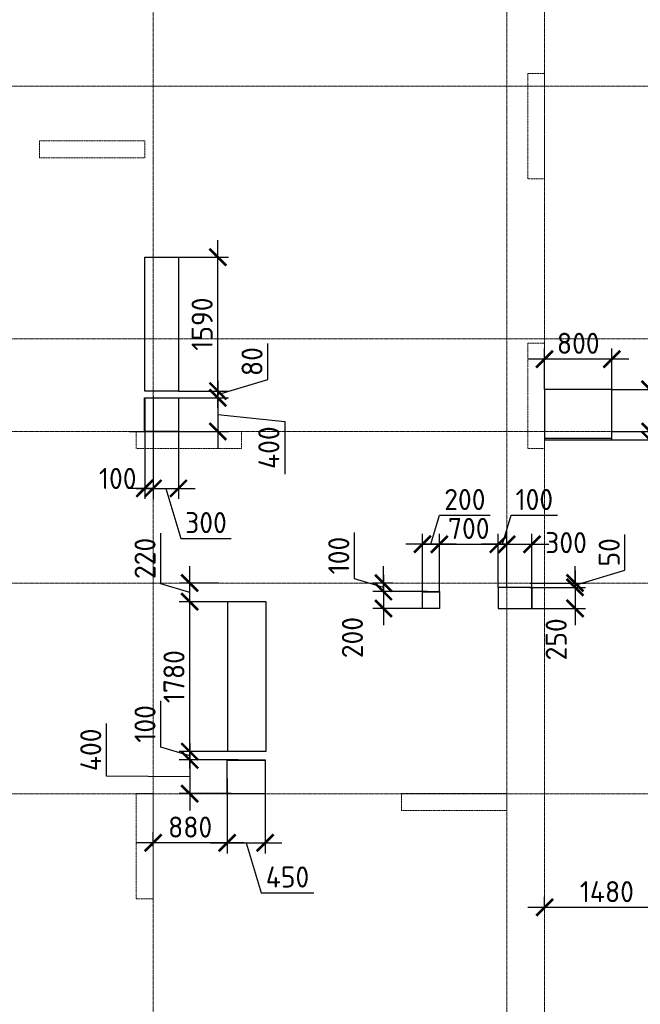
# Model space of a CAD drawing. Header units: millimetres. Extents: x -42044588 to 856694, y -806701 to 941911.
# Tile 802 of 1056: x -193930 to -186558, y -183734 to -172043. Entities that reach past the tile are written whole.
import ezdxf

# ---------------------------------------------------------------- set-up
doc = ezdxf.new("R2010")
doc.units = ezdxf.units.MM
for name, pattern in [('______5', [1100, 800, -100, 100, -100]), ('DASHED', [7, 5, -2, 0]), ('осевая', [50.8, 31.75, -6.35, 6.35, -6.35])]:
    doc.linetypes.add(name, pattern=pattern)
doc.layers.add('Колонна_ бетон', color=7, linetype='Continuous', lineweight=50, true_color=0xb4b496)
for name, color, linetype, lineweight in [('Оси', 40, '______5', 18), ('Перекрытие ж_бетон', 1, 'Continuous', 30), ('РАЗМЕРЫ', 1, 'Continuous', 9)]:
    doc.layers.add(name, color=color, linetype=linetype, lineweight=lineweight)
doc.styles.add('GOST-2.304_Type-B', font='GOST_Common.ttf')
doc.dimstyles.new('СПДС', dxfattribs={"dimscale": 100, "dimtxt": 2.5, "dimasz": 2, "dimexe": 1.25, "dimexo": 0, "dimtad": 1, "dimdec": 0, "dimrnd": 5, "dimtxsty": 'GOST-2.304_Type-B', "dimblk": 'ARCHTICK', "dimcen": 2.5, "dimdle": 2, "dimclrd": 1, "dimclre": 1, "dimclrt": 1, "dimadec": 0, "dimazin": 2, "dimtfac": 0.75, "dimtdec": 0, "dimtmove": 1, "dimatfit": 3, "dimfxl": 0, "dimtolj": 1, "dimarcsym": 0})

# ---------------------------------------------------------------- blocks, each defined once
blk = doc.blocks.new('оси блок 2')
at = {"layer": 'Оси', "color": 16, "linetype": 'осевая', "lineweight": 0, "ltscale": 0.25, "transparency": 33554687}
for p, q in [((-81604.7, -322543), (-81604.7, -347914.1)), ((-77404.7, -323084.4), (-77404.7, -347462.5)), ((-76954.7, -323084.4), (-76954.7, -347468.4)), ((-89822.3, -329401.3), (-37238.5, -329401.3)), ((-89822.3, -332401.3), (-37238.5, -332401.3)), ((-89822.3, -333501.3), (-37238.5, -333501.3)), ((-89822.3, -335301.3), (-37238.5, -335301.3)), ((-89822.3, -337801.3), (-37238.5, -337801.3))]:
    blk.add_line(p, q, dxfattribs=at)
blk = doc.blocks.new('подложка стн 1-го этажа')
at = {"layer": 'Колонна_ бетон', "color": 252, "linetype": 'DASHED', "lineweight": 0, "ltscale": 0.5, "true_color": 0x939598, "transparency": 33554687}
for p, q in [((16794, 23162, -200), (16594, 23162, -200)), ((16594, 23162, -200), (16594, 23162, -200)), ((16594, 23162, -200), (16594, 21912, -200)), ((16794, 23162, -200), (16794, 23162, -200)), ((16794, 21912, -200), (16794, 23162, -200)), ((10794, 22362, -200), (10794, 22362, -200)), ((10794, 22362, -200), (10794, 22162, -200)), ((10794, 22362, -200), (12044, 22362, -200)), ((12044, 22362, -200), (12044, 22362, -200)), ((12044, 22362, -200), (12044, 22162, -200)), ((10794, 22162, -200), (10794, 22162, -200)), ((10794, 22162, -200), (12044, 22162, -200)), ((12044, 22162, -200), (12044, 22162, -200)), ((16594, 21912, -200), (16794, 21912, -200)), ((16594, 21912, -200), (16594, 21912, -200)), ((16794, 21912, -200), (16794, 21912, -200)), ((16794, 19962, -200), (16594, 19962, -200)), ((16594, 19962, -200), (16594, 19962, -200)), ((16594, 18712, -200), (16594, 19962, -200)), ((16794, 19962, -200), (16794, 19962, -200)), ((16794, 18712, -200), (16794, 19962, -200)), ((11944, 18912, -200), (11944, 18912, -200)), ((11944, 18712, -200), (11944, 18912, -200)), ((11944, 18912, -200), (13194, 18912, -200)), ((13194, 18912, -200), (13194, 18912, -200)), ((13194, 18912, -200), (13194, 18712, -200)), ((13194, 18712, -200), (11944, 18712, -200)), ((11944, 18712, -200), (11944, 18712, -200)), ((13194, 18712, -200), (13194, 18712, -200)), ((16594, 18712, -200), (16794, 18712, -200)), ((16594, 18712, -200), (16594, 18712, -200)), ((16794, 18712, -200), (16794, 18712, -200)), ((11944, 14612, -200), (11944, 14612, -200)), ((11944, 13362, -200), (11944, 14612, -200)), ((11944, 14612, -200), (12144, 14612, -200)), ((12144, 14612, -200), (12144, 14612, -200)), ((12144, 13362, -200), (12144, 14612, -200)), ((15094, 14612, -200), (15094, 14612, -200)), ((15094, 14612, -200), (15094, 14412, -200)), ((16344, 14612, -200), (15094, 14612, -200)), ((16344, 14612, -200), (16344, 14612, -200)), ((16344, 14412, -200), (16344, 14612, -200)), ((15094, 14412, -200), (15094, 14412, -200)), ((15094, 14412, -200), (16344, 14412, -200)), ((16344, 14412, -200), (16344, 14412, -200)), ((11944, 13362, -200), (11944, 13362, -200)), ((11944, 13362, -200), (12144, 13362, -200)), ((12144, 13362, -200), (12144, 13362, -200))]:
    blk.add_line(p, q, dxfattribs=at)
blk = doc.blocks.new('_ArchTick')
at = {"color": 0, "linetype": 'ByBlock', "const_width": 0.15}
blk.add_lwpolyline([(-0.5, -0.5), (0.5, 0.5)], dxfattribs=at)
blk = doc.blocks.new('*D1480')
at = {"layer": 'DEFPOINTS', "color": 0, "transparency": 16777216}
for p in [(-192345, -176512), (-192045, -176533), (-192045, -177609)]:
    blk.add_point(p, dxfattribs=at)
at = {"layer": 'РАЗМЕРЫ', "color": 1, "lineweight": -2, "transparency": 16777216}
for p, q in [((-192345, -176512), (-192345, -177734)), ((-192045, -176533), (-192045, -177734)), ((-192545, -177609), (-191845, -177609)), ((-192195, -177609), (-192017, -178203)), ((-192017, -178203), (-191417, -178203))]:
    blk.add_line(p, q, dxfattribs=at)
at = {"layer": 'РАЗМЕРЫ', "color": 1, "lineweight": -2, "transparency": 16777216, "xscale": 200, "yscale": 200, "zscale": 200, "rotation": 180}
blk.add_blockref('_ArchTick', (-192345, -177609), dxfattribs=at)
at = {"layer": 'РАЗМЕРЫ', "color": 1, "lineweight": -2, "transparency": 16777216, "xscale": 200, "yscale": 200, "zscale": 200}
blk.add_blockref('_ArchTick', (-192045, -177609), dxfattribs=at)
at = {"layer": 'РАЗМЕРЫ', "color": 1, "lineweight": 0, "transparency": 16777216, "insert": (-191717, -178015), "char_height": 250, "attachment_point": 5, "style": 'GOST-2.304_Type-B'}
blk.add_mtext('\\A1;300', dxfattribs=at)
blk = doc.blocks.new('*D1481')
at = {"layer": 'DEFPOINTS', "color": 0, "transparency": 16777216}
for p in [(-192387, -176533), (-192624, -176933), (-191576, -176933)]:
    blk.add_point(p, dxfattribs=at)
at = {"layer": 'РАЗМЕРЫ', "color": 1, "lineweight": -2, "transparency": 16777216}
for p, q in [((-191576, -176333), (-191576, -177133)), ((-192387, -176533), (-191451, -176533)), ((-191576, -176733), (-190782, -176813)), ((-190782, -176813), (-190782, -177438)), ((-192624, -176933), (-191451, -176933))]:
    blk.add_line(p, q, dxfattribs=at)
at = {"layer": 'РАЗМЕРЫ', "color": 1, "lineweight": -2, "transparency": 16777216, "xscale": 200, "yscale": 200, "zscale": 200}
for p, rotation in [((-191576, -176533), 90), ((-191576, -176933), 270)]:
    blk.add_blockref('_ArchTick', p, dxfattribs=dict(at, rotation=rotation))
at = {"layer": 'РАЗМЕРЫ', "color": 1, "lineweight": 0, "transparency": 16777216, "insert": (-190970, -177125), "char_height": 250, "attachment_point": 5, "rotation": 90, "style": 'GOST-2.304_Type-B'}
blk.add_mtext('\\A1;400', dxfattribs=at)
blk = doc.blocks.new('*D1482')
at = {"layer": 'DEFPOINTS', "color": 0, "transparency": 16777216}
for p in [(-188246, -178272), (-188945, -178834), (-188246, -178784)]:
    blk.add_point(p, dxfattribs=at)
at = {"layer": 'РАЗМЕРЫ', "color": 1, "lineweight": -2, "transparency": 16777216}
for p, q in [((-188945, -178834), (-188945, -178147)), ((-188246, -178784), (-188246, -178147)), ((-189145, -178272), (-188046, -178272))]:
    blk.add_line(p, q, dxfattribs=at)
at = {"layer": 'РАЗМЕРЫ', "color": 1, "lineweight": -2, "transparency": 16777216, "xscale": 200, "yscale": 200, "zscale": 200, "rotation": 180}
blk.add_blockref('_ArchTick', (-188945, -178272), dxfattribs=at)
at = {"layer": 'РАЗМЕРЫ', "color": 1, "lineweight": -2, "transparency": 16777216, "xscale": 200, "yscale": 200, "zscale": 200}
blk.add_blockref('_ArchTick', (-188246, -178272), dxfattribs=at)
at = {"layer": 'РАЗМЕРЫ', "color": 1, "lineweight": 0, "transparency": 16777216, "insert": (-188596, -178084), "char_height": 250, "attachment_point": 5, "style": 'GOST-2.304_Type-B'}
blk.add_mtext('\\A1;700', dxfattribs=at)
blk = doc.blocks.new('*D1483')
at = {"layer": 'DEFPOINTS', "color": 0, "transparency": 16777216}
for p in [(-189145, -178272), (-189145, -178834), (-188945, -178834)]:
    blk.add_point(p, dxfattribs=at)
at = {"layer": 'РАЗМЕРЫ', "color": 1, "lineweight": -2, "transparency": 16777216}
for p, q in [((-189045, -178272), (-188942, -177928)), ((-188942, -177928), (-188342, -177928)), ((-189145, -178834), (-189145, -178147)), ((-188945, -178834), (-188945, -178147)), ((-188745, -178272), (-189345, -178272))]:
    blk.add_line(p, q, dxfattribs=at)
at = {"layer": 'РАЗМЕРЫ', "color": 1, "lineweight": -2, "transparency": 16777216, "xscale": 200, "yscale": 200, "zscale": 200, "rotation": 180}
blk.add_blockref('_ArchTick', (-189145, -178272), dxfattribs=at)
at = {"layer": 'РАЗМЕРЫ', "color": 1, "lineweight": -2, "transparency": 16777216, "xscale": 200, "yscale": 200, "zscale": 200}
blk.add_blockref('_ArchTick', (-188945, -178272), dxfattribs=at)
at = {"layer": 'РАЗМЕРЫ', "color": 1, "lineweight": 0, "transparency": 16777216, "insert": (-188642, -177741), "char_height": 250, "attachment_point": 5, "style": 'GOST-2.304_Type-B'}
blk.add_mtext('\\A1;200', dxfattribs=at)
blk = doc.blocks.new('*D1484')
at = {"layer": 'DEFPOINTS', "color": 0, "transparency": 16777216}
for p in [(-189088, -178834), (-189609, -179034), (-189145, -179034)]:
    blk.add_point(p, dxfattribs=at)
at = {"layer": 'РАЗМЕРЫ', "color": 1, "lineweight": -2, "transparency": 16777216}
for p, q in [((-189609, -178634), (-189609, -179234)), ((-189088, -178834), (-189734, -178834)), ((-189145, -179034), (-189734, -179034))]:
    blk.add_line(p, q, dxfattribs=at)
at = {"layer": 'РАЗМЕРЫ', "color": 1, "lineweight": -2, "transparency": 16777216, "xscale": 200, "yscale": 200, "zscale": 200}
for p, rotation in [((-189609, -178834), 90), ((-189609, -179034), 270)]:
    blk.add_blockref('_ArchTick', p, dxfattribs=dict(at, rotation=rotation))
at = {"layer": 'РАЗМЕРЫ', "color": 1, "lineweight": 0, "transparency": 16777216, "insert": (-189978, -179380), "char_height": 250, "attachment_point": 5, "rotation": 90, "style": 'GOST-2.304_Type-B'}
blk.add_mtext('\\A1;200', dxfattribs=at)
blk = doc.blocks.new('*D1485')
at = {"layer": 'DEFPOINTS', "color": 0, "transparency": 16777216}
for p in [(-191335, -180833), (-191910, -181233), (-191418, -181233)]:
    blk.add_point(p, dxfattribs=at)
at = {"layer": 'РАЗМЕРЫ', "color": 1, "lineweight": -2, "transparency": 16777216}
for p, q in [((-192899, -181026), (-192899, -180401)), ((-191910, -180633), (-191910, -181433)), ((-191335, -180833), (-192035, -180833)), ((-191910, -181033), (-192899, -181026)), ((-191418, -181233), (-192035, -181233))]:
    blk.add_line(p, q, dxfattribs=at)
at = {"layer": 'РАЗМЕРЫ', "color": 1, "lineweight": -2, "transparency": 16777216, "xscale": 200, "yscale": 200, "zscale": 200}
for p, rotation in [((-191910, -180833), 90), ((-191910, -181233), 270)]:
    blk.add_blockref('_ArchTick', p, dxfattribs=dict(at, rotation=rotation))
at = {"layer": 'РАЗМЕРЫ', "color": 1, "lineweight": 0, "transparency": 16777216, "insert": (-193086, -180713), "char_height": 250, "attachment_point": 5, "rotation": 90, "style": 'GOST-2.304_Type-B'}
blk.add_mtext('\\A1;400', dxfattribs=at)
blk = doc.blocks.new('*D1486')
at = {"layer": 'DEFPOINTS', "color": 0, "transparency": 16777216}
for p in [(-191465, -181053), (-191015, -181107), (-191015, -181817)]:
    blk.add_point(p, dxfattribs=at)
at = {"layer": 'РАЗМЕРЫ', "color": 1, "lineweight": -2, "transparency": 16777216}
for p, q in [((-191465, -181053), (-191465, -181942)), ((-191015, -181107), (-191015, -181942)), ((-191665, -181817), (-190815, -181817)), ((-191240, -181817), (-191062, -182411)), ((-191062, -182411), (-190437, -182411))]:
    blk.add_line(p, q, dxfattribs=at)
at = {"layer": 'РАЗМЕРЫ', "color": 1, "lineweight": -2, "transparency": 16777216, "xscale": 200, "yscale": 200, "zscale": 200, "rotation": 180}
blk.add_blockref('_ArchTick', (-191465, -181817), dxfattribs=at)
at = {"layer": 'РАЗМЕРЫ', "color": 1, "lineweight": -2, "transparency": 16777216, "xscale": 200, "yscale": 200, "zscale": 200}
blk.add_blockref('_ArchTick', (-191015, -181817), dxfattribs=at)
at = {"layer": 'РАЗМЕРЫ', "color": 1, "lineweight": 0, "transparency": 16777216, "insert": (-190749, -182223), "char_height": 250, "attachment_point": 5, "style": 'GOST-2.304_Type-B'}
blk.add_mtext('\\A1;450', dxfattribs=at)
blk = doc.blocks.new('цукцкц')
at = {"layer": 'Перекрытие ж_бетон'}
for points in [[(-256616, -572829), (-256616, -573229), (-257016, -573229), (-257016, -572829)], [(-260916, -573809), (-260916, -574259), (-261316, -574259), (-261316, -573809)]]:
    blk.add_lwpolyline(points, close=True, dxfattribs=at)
at = {"layer": 'Перекрытие ж_бетон', "ltscale": 100}
blk.add_lwpolyline([(-258916, -576330), (-259116, -576330), (-259116, -576130), (-258916, -576130)], close=True, dxfattribs=at)
blk = doc.blocks.new('*D1524')
at = {"layer": 'DEFPOINTS', "color": 0, "transparency": 16777216}
for p in [(-192445, -176533), (-192345, -176512), (-192445, -177609)]:
    blk.add_point(p, dxfattribs=at)
at = {"layer": 'РАЗМЕРЫ', "color": 1, "lineweight": -2, "transparency": 16777216}
for p, q in [((-192445, -176533), (-192445, -177734)), ((-192345, -176512), (-192345, -177734)), ((-192445, -177609), (-192645, -177609)), ((-192345, -177609), (-192445, -177609)), ((-192345, -177609), (-192145, -177609))]:
    blk.add_line(p, q, dxfattribs=at)
at = {"layer": 'РАЗМЕРЫ', "color": 1, "lineweight": -2, "transparency": 16777216, "xscale": 200, "yscale": 200, "zscale": 200}
blk.add_blockref('_ArchTick', (-192445, -177609), dxfattribs=at)
at = {"layer": 'РАЗМЕРЫ', "color": 1, "lineweight": -2, "transparency": 16777216, "xscale": 200, "yscale": 200, "zscale": 200, "rotation": 180}
blk.add_blockref('_ArchTick', (-192345, -177609), dxfattribs=at)
at = {"layer": 'РАЗМЕРЫ', "color": 1, "lineweight": 0, "transparency": 16777216, "insert": (-192765, -177491), "char_height": 250, "attachment_point": 5, "style": 'GOST-2.304_Type-B'}
blk.add_mtext('\\A1;100', dxfattribs=at)
blk = doc.blocks.new('*D1525')
at = {"layer": 'DEFPOINTS', "color": 0, "transparency": 16777216}
for p in [(-189609, -178733), (-189498, -178733), (-189088, -178834)]:
    blk.add_point(p, dxfattribs=at)
at = {"layer": 'РАЗМЕРЫ', "color": 1, "lineweight": -2, "transparency": 16777216}
for p, q in [((-189953, -178681), (-189953, -178131)), ((-189609, -178733), (-189609, -178533)), ((-189609, -178784), (-189953, -178681)), ((-189498, -178733), (-189734, -178733)), ((-189609, -178834), (-189609, -178733)), ((-189609, -178834), (-189609, -178733)), ((-189088, -178834), (-189734, -178834)), ((-189609, -178834), (-189609, -179034))]:
    blk.add_line(p, q, dxfattribs=at)
at = {"layer": 'РАЗМЕРЫ', "color": 1, "lineweight": -2, "transparency": 16777216, "xscale": 200, "yscale": 200, "zscale": 200}
for p, rotation in [((-189609, -178733), 270), ((-189609, -178834), 90)]:
    blk.add_blockref('_ArchTick', p, dxfattribs=dict(at, rotation=rotation))
at = {"layer": 'РАЗМЕРЫ', "color": 1, "lineweight": 0, "transparency": 16777216, "insert": (-190140, -178406), "char_height": 250, "attachment_point": 5, "rotation": 90, "style": 'GOST-2.304_Type-B'}
blk.add_mtext('\\A1;100', dxfattribs=at)
blk = doc.blocks.new('*D1526')
at = {"layer": 'DEFPOINTS', "color": 0, "transparency": 16777216}
for p in [(-191465, -181053), (-192345, -181817), (-192345, -181860)]:
    blk.add_point(p, dxfattribs=at)
at = {"layer": 'РАЗМЕРЫ', "color": 1, "lineweight": -2, "transparency": 16777216}
for p, q in [((-191465, -181053), (-191465, -181942)), ((-192345, -181860), (-192345, -181692)), ((-191265, -181817), (-192545, -181817))]:
    blk.add_line(p, q, dxfattribs=at)
at = {"layer": 'РАЗМЕРЫ', "color": 1, "lineweight": -2, "transparency": 16777216, "xscale": 200, "yscale": 200, "zscale": 200, "rotation": 180}
blk.add_blockref('_ArchTick', (-192345, -181817), dxfattribs=at)
at = {"layer": 'РАЗМЕРЫ', "color": 1, "lineweight": -2, "transparency": 16777216, "xscale": 200, "yscale": 200, "zscale": 200}
blk.add_blockref('_ArchTick', (-191465, -181817), dxfattribs=at)
at = {"layer": 'РАЗМЕРЫ', "color": 1, "lineweight": 0, "transparency": 16777216, "insert": (-191905, -181630), "char_height": 250, "attachment_point": 5, "style": 'GOST-2.304_Type-B'}
blk.add_mtext('\\A1;880', dxfattribs=at)
blk = doc.blocks.new('*D1531')
at = {"layer": 'DEFPOINTS', "color": 0, "transparency": 16777216}
for p in [(-186215, -181627), (-187695, -182584), (-187695, -182594)]:
    blk.add_point(p, dxfattribs=at)
at = {"layer": 'РАЗМЕРЫ', "color": 1, "lineweight": -2, "transparency": 16777216}
for p, q in [((-186215, -181627), (-186215, -182709)), ((-187695, -182594), (-187695, -182459)), ((-186015, -182584), (-187895, -182584))]:
    blk.add_line(p, q, dxfattribs=at)
at = {"layer": 'РАЗМЕРЫ', "color": 1, "lineweight": -2, "transparency": 16777216, "xscale": 200, "yscale": 200, "zscale": 200, "rotation": 180}
blk.add_blockref('_ArchTick', (-187695, -182584), dxfattribs=at)
at = {"layer": 'РАЗМЕРЫ', "color": 1, "lineweight": -2, "transparency": 16777216, "xscale": 200, "yscale": 200, "zscale": 200}
blk.add_blockref('_ArchTick', (-186215, -182584), dxfattribs=at)
at = {"layer": 'РАЗМЕРЫ', "color": 1, "lineweight": 0, "transparency": 16777216, "insert": (-186955, -182397), "char_height": 250, "attachment_point": 5, "style": 'GOST-2.304_Type-B'}
blk.add_mtext('\\A1;1480', dxfattribs=at)
blk = doc.blocks.new('*D1550')
at = {"layer": 'DEFPOINTS', "color": 0, "transparency": 16777216}
for p in [(-192387, -176533), (-192045, -176453), (-191576, -176453)]:
    blk.add_point(p, dxfattribs=at)
at = {"layer": 'РАЗМЕРЫ', "color": 1, "lineweight": -2, "transparency": 16777216}
for p, q in [((-190982, -176315), (-190982, -175890)), ((-191576, -176453), (-191576, -176253)), ((-191576, -176493), (-190982, -176315)), ((-192387, -176533), (-191451, -176533)), ((-192045, -176453), (-191451, -176453)), ((-191576, -176533), (-191576, -176453)), ((-191576, -176533), (-191576, -176453)), ((-191576, -176533), (-191576, -176733))]:
    blk.add_line(p, q, dxfattribs=at)
at = {"layer": 'РАЗМЕРЫ', "color": 1, "lineweight": -2, "transparency": 16777216, "xscale": 200, "yscale": 200, "zscale": 200}
for p, rotation in [((-191576, -176453), 270), ((-191576, -176533), 90)]:
    blk.add_blockref('_ArchTick', p, dxfattribs=dict(at, rotation=rotation))
at = {"layer": 'РАЗМЕРЫ', "color": 1, "lineweight": 0, "transparency": 16777216, "insert": (-191170, -176103), "char_height": 250, "attachment_point": 5, "rotation": 90, "style": 'GOST-2.304_Type-B'}
blk.add_mtext('\\A1;80', dxfattribs=at)
blk = doc.blocks.new('*D1551')
at = {"layer": 'DEFPOINTS', "color": 0, "transparency": 16777216}
for p in [(-192045, -174863), (-191576, -174863), (-192045, -176453)]:
    blk.add_point(p, dxfattribs=at)
at = {"layer": 'РАЗМЕРЫ', "color": 1, "lineweight": -2, "transparency": 16777216}
for p, q in [((-191576, -176653), (-191576, -174663)), ((-192045, -174863), (-191451, -174863)), ((-192045, -176453), (-191451, -176453))]:
    blk.add_line(p, q, dxfattribs=at)
at = {"layer": 'РАЗМЕРЫ', "color": 1, "lineweight": -2, "transparency": 16777216, "xscale": 200, "yscale": 200, "zscale": 200}
for p, rotation in [((-191576, -174863), 90), ((-191576, -176453), 270)]:
    blk.add_blockref('_ArchTick', p, dxfattribs=dict(at, rotation=rotation))
at = {"layer": 'РАЗМЕРЫ', "color": 1, "lineweight": 0, "transparency": 16777216, "insert": (-191763, -175658), "char_height": 250, "attachment_point": 5, "rotation": 90, "style": 'GOST-2.304_Type-B'}
blk.add_mtext('\\A1;1590', dxfattribs=at)
blk = doc.blocks.new('*D1552')
at = {"layer": 'DEFPOINTS', "color": 0, "transparency": 16777216}
for p in [(-191910, -180734), (-191458, -180734), (-191335, -180833)]:
    blk.add_point(p, dxfattribs=at)
at = {"layer": 'РАЗМЕРЫ', "color": 1, "lineweight": -2, "transparency": 16777216}
for p, q in [((-192253, -180680), (-192253, -180130)), ((-191910, -180734), (-191910, -180534)), ((-191910, -180784), (-192253, -180680)), ((-191458, -180734), (-192035, -180734)), ((-191910, -180833), (-191910, -180734)), ((-191910, -180833), (-191910, -180734)), ((-191335, -180833), (-192035, -180833)), ((-191910, -180833), (-191910, -181033))]:
    blk.add_line(p, q, dxfattribs=at)
at = {"layer": 'РАЗМЕРЫ', "color": 1, "lineweight": -2, "transparency": 16777216, "xscale": 200, "yscale": 200, "zscale": 200}
for p, rotation in [((-191910, -180734), 270), ((-191910, -180833), 90)]:
    blk.add_blockref('_ArchTick', p, dxfattribs=dict(at, rotation=rotation))
at = {"layer": 'РАЗМЕРЫ', "color": 1, "lineweight": 0, "transparency": 16777216, "insert": (-192441, -180405), "char_height": 250, "attachment_point": 5, "rotation": 90, "style": 'GOST-2.304_Type-B'}
blk.add_mtext('\\A1;100', dxfattribs=at)
blk = doc.blocks.new('*D1553')
at = {"layer": 'DEFPOINTS', "color": 0, "transparency": 16777216}
for p in [(-191910, -178954), (-191458, -178954), (-191458, -180734)]:
    blk.add_point(p, dxfattribs=at)
at = {"layer": 'РАЗМЕРЫ', "color": 1, "lineweight": -2, "transparency": 16777216}
for p, q in [((-191910, -180934), (-191910, -178754)), ((-191458, -178954), (-192035, -178954)), ((-191458, -180734), (-192035, -180734))]:
    blk.add_line(p, q, dxfattribs=at)
at = {"layer": 'РАЗМЕРЫ', "color": 1, "lineweight": -2, "transparency": 16777216, "xscale": 200, "yscale": 200, "zscale": 200}
for p, rotation in [((-191910, -178954), 90), ((-191910, -180734), 270)]:
    blk.add_blockref('_ArchTick', p, dxfattribs=dict(at, rotation=rotation))
at = {"layer": 'РАЗМЕРЫ', "color": 1, "lineweight": 0, "transparency": 16777216, "insert": (-192097, -179844), "char_height": 250, "attachment_point": 5, "rotation": 90, "style": 'GOST-2.304_Type-B'}
blk.add_mtext('\\A1;1780', dxfattribs=at)
blk = doc.blocks.new('*D1554')
at = {"layer": 'DEFPOINTS', "color": 0, "transparency": 16777216}
for p in [(-191910, -178733), (-191564, -178733), (-191458, -178954)]:
    blk.add_point(p, dxfattribs=at)
at = {"layer": 'РАЗМЕРЫ', "color": 1, "lineweight": -2, "transparency": 16777216}
for p, q in [((-192253, -178740), (-192253, -178140)), ((-191910, -179154), (-191910, -178533)), ((-191910, -178844), (-192253, -178740)), ((-191564, -178733), (-192035, -178733)), ((-191458, -178954), (-192035, -178954))]:
    blk.add_line(p, q, dxfattribs=at)
at = {"layer": 'РАЗМЕРЫ', "color": 1, "lineweight": -2, "transparency": 16777216, "xscale": 200, "yscale": 200, "zscale": 200}
for p, rotation in [((-191910, -178733), 90), ((-191910, -178954), 270)]:
    blk.add_blockref('_ArchTick', p, dxfattribs=dict(at, rotation=rotation))
at = {"layer": 'РАЗМЕРЫ', "color": 1, "lineweight": 0, "transparency": 16777216, "insert": (-192441, -178440), "char_height": 250, "attachment_point": 5, "rotation": 90, "style": 'GOST-2.304_Type-B'}
blk.add_mtext('\\A1;220', dxfattribs=at)
blk = doc.blocks.new('*D1555')
at = {"layer": 'DEFPOINTS', "color": 0, "transparency": 16777216}
for p in [(-187695, -176074), (-187695, -176433, 360), (-186895, -176433)]:
    blk.add_point(p, dxfattribs=at)
at = {"layer": 'РАЗМЕРЫ', "color": 1, "lineweight": -2, "transparency": 16777216}
for p, q in [((-187695, -176433), (-187695, -175949)), ((-186895, -176433), (-186895, -175949)), ((-186695, -176074), (-187895, -176074))]:
    blk.add_line(p, q, dxfattribs=at)
at = {"layer": 'РАЗМЕРЫ', "color": 1, "lineweight": -2, "transparency": 16777216, "xscale": 200, "yscale": 200, "zscale": 200, "rotation": 180}
blk.add_blockref('_ArchTick', (-187695, -176074), dxfattribs=at)
at = {"layer": 'РАЗМЕРЫ', "color": 1, "lineweight": -2, "transparency": 16777216, "xscale": 200, "yscale": 200, "zscale": 200}
blk.add_blockref('_ArchTick', (-186895, -176074), dxfattribs=at)
at = {"layer": 'РАЗМЕРЫ', "color": 1, "lineweight": 0, "transparency": 16777216, "insert": (-187295, -175886), "char_height": 250, "attachment_point": 5, "style": 'GOST-2.304_Type-B'}
blk.add_mtext('\\A1;800', dxfattribs=at)
blk = doc.blocks.new('*D1556')
at = {"layer": 'DEFPOINTS', "color": 0, "transparency": 16777216}
for p in [(-186895, -176433), (-186895, -176933), (-186442, -176933)]:
    blk.add_point(p, dxfattribs=at)
at = {"layer": 'РАЗМЕРЫ', "color": 1, "lineweight": -2, "transparency": 16777216}
for p, q in [((-185848, -176505), (-185848, -175905)), ((-186442, -176233), (-186442, -177133)), ((-186895, -176433), (-186317, -176433)), ((-186442, -176683), (-185848, -176505)), ((-186895, -176933), (-186317, -176933))]:
    blk.add_line(p, q, dxfattribs=at)
at = {"layer": 'РАЗМЕРЫ', "color": 1, "lineweight": -2, "transparency": 16777216, "xscale": 200, "yscale": 200, "zscale": 200}
for p, rotation in [((-186442, -176433), 90), ((-186442, -176933), 270)]:
    blk.add_blockref('_ArchTick', p, dxfattribs=dict(at, rotation=rotation))
at = {"layer": 'РАЗМЕРЫ', "color": 1, "lineweight": 0, "transparency": 16777216, "insert": (-186035, -176205), "char_height": 250, "attachment_point": 5, "rotation": 90, "style": 'GOST-2.304_Type-B'}
blk.add_mtext('\\A1;500', dxfattribs=at)
blk = doc.blocks.new('*D1557')
at = {"layer": 'DEFPOINTS', "color": 0, "transparency": 16777216}
for p in [(-186812, -176933), (-186895, -177033), (-186442, -177033)]:
    blk.add_point(p, dxfattribs=at)
at = {"layer": 'РАЗМЕРЫ', "color": 1, "lineweight": -2, "transparency": 16777216}
for p, q in [((-186442, -176933), (-186442, -176733)), ((-186812, -176933), (-186317, -176933)), ((-186442, -176933), (-186442, -177033)), ((-186442, -176933), (-186442, -177033)), ((-186442, -176983), (-186010, -177249)), ((-186895, -177033), (-186317, -177033)), ((-186442, -177033), (-186442, -177233)), ((-186010, -177249), (-186010, -177799))]:
    blk.add_line(p, q, dxfattribs=at)
at = {"layer": 'РАЗМЕРЫ', "color": 1, "lineweight": -2, "transparency": 16777216, "xscale": 200, "yscale": 200, "zscale": 200}
for p, rotation in [((-186442, -176933), 270), ((-186442, -177033), 90)]:
    blk.add_blockref('_ArchTick', p, dxfattribs=dict(at, rotation=rotation))
at = {"layer": 'РАЗМЕРЫ', "color": 1, "lineweight": 0, "transparency": 16777216, "insert": (-186198, -177524), "char_height": 250, "attachment_point": 5, "rotation": 90, "style": 'GOST-2.304_Type-B'}
blk.add_mtext('\\A1;100', dxfattribs=at)
blk = doc.blocks.new('*D1558')
at = {"layer": 'DEFPOINTS', "color": 0, "transparency": 16777216}
for p in [(-188245, -178272), (-188245, -178784), (-188145, -178784)]:
    blk.add_point(p, dxfattribs=at)
at = {"layer": 'РАЗМЕРЫ', "color": 1, "lineweight": -2, "transparency": 16777216}
for p, q in [((-188195, -178272), (-188092, -177928)), ((-188092, -177928), (-187542, -177928)), ((-188245, -178784), (-188245, -178147)), ((-188145, -178784), (-188145, -178147)), ((-188245, -178272), (-188445, -178272)), ((-188145, -178272), (-188245, -178272)), ((-188145, -178272), (-188245, -178272)), ((-188145, -178272), (-187945, -178272))]:
    blk.add_line(p, q, dxfattribs=at)
at = {"layer": 'РАЗМЕРЫ', "color": 1, "lineweight": -2, "transparency": 16777216, "xscale": 200, "yscale": 200, "zscale": 200}
blk.add_blockref('_ArchTick', (-188245, -178272), dxfattribs=at)
at = {"layer": 'РАЗМЕРЫ', "color": 1, "lineweight": -2, "transparency": 16777216, "xscale": 200, "yscale": 200, "zscale": 200, "rotation": 180}
blk.add_blockref('_ArchTick', (-188145, -178272), dxfattribs=at)
at = {"layer": 'РАЗМЕРЫ', "color": 1, "lineweight": 0, "transparency": 16777216, "insert": (-187817, -177741), "char_height": 250, "attachment_point": 5, "style": 'GOST-2.304_Type-B'}
blk.add_mtext('\\A1;100', dxfattribs=at)
blk = doc.blocks.new('*D1559')
at = {"layer": 'DEFPOINTS', "color": 0, "transparency": 16777216}
for p in [(-187845, -178272), (-188145, -178784), (-187845, -178784)]:
    blk.add_point(p, dxfattribs=at)
at = {"layer": 'РАЗМЕРЫ', "color": 1, "lineweight": -2, "transparency": 16777216}
for p, q in [((-188145, -178784), (-188145, -178147)), ((-187845, -178784), (-187845, -178147)), ((-188345, -178272), (-187645, -178272))]:
    blk.add_line(p, q, dxfattribs=at)
at = {"layer": 'РАЗМЕРЫ', "color": 1, "lineweight": -2, "transparency": 16777216, "xscale": 200, "yscale": 200, "zscale": 200, "rotation": 180}
blk.add_blockref('_ArchTick', (-188145, -178272), dxfattribs=at)
at = {"layer": 'РАЗМЕРЫ', "color": 1, "lineweight": -2, "transparency": 16777216, "xscale": 200, "yscale": 200, "zscale": 200}
blk.add_blockref('_ArchTick', (-187845, -178272), dxfattribs=at)
at = {"layer": 'РАЗМЕРЫ', "color": 1, "lineweight": 0, "transparency": 16777216, "insert": (-187440, -178253), "char_height": 250, "attachment_point": 5, "style": 'GOST-2.304_Type-B'}
blk.add_mtext('\\A1;300', dxfattribs=at)
blk = doc.blocks.new('*D1622')
at = {"layer": 'DEFPOINTS', "color": 0, "transparency": 16777216}
for p in [(-187871, -178733), (-187333, -178733), (-187871, -178784)]:
    blk.add_point(p, dxfattribs=at)
at = {"layer": 'РАЗМЕРЫ', "color": 1, "lineweight": -2, "transparency": 16777216}
for p, q in [((-186740, -178581), (-186740, -178156)), ((-187333, -178733), (-187333, -178533)), ((-187333, -178759), (-186740, -178581)), ((-187871, -178733), (-187208, -178733)), ((-187333, -178784), (-187333, -178733)), ((-187333, -178784), (-187333, -178733)), ((-187871, -178784), (-187208, -178784)), ((-187333, -178784), (-187333, -178984))]:
    blk.add_line(p, q, dxfattribs=at)
at = {"layer": 'РАЗМЕРЫ', "color": 1, "lineweight": -2, "transparency": 16777216, "xscale": 200, "yscale": 200, "zscale": 200}
for p, rotation in [((-187333, -178733), 270), ((-187333, -178784), 90)]:
    blk.add_blockref('_ArchTick', p, dxfattribs=dict(at, rotation=rotation))
at = {"layer": 'РАЗМЕРЫ', "color": 1, "lineweight": 0, "transparency": 16777216, "insert": (-186927, -178368), "char_height": 250, "attachment_point": 5, "rotation": 90, "style": 'GOST-2.304_Type-B'}
blk.add_mtext('\\A1;50', dxfattribs=at)
blk = doc.blocks.new('*D1623')
at = {"layer": 'DEFPOINTS', "color": 0, "transparency": 16777216}
for p in [(-187540, -178784), (-187845, -179034), (-187333, -179034)]:
    blk.add_point(p, dxfattribs=at)
at = {"layer": 'РАЗМЕРЫ', "color": 1, "lineweight": -2, "transparency": 16777216}
for p, q in [((-187333, -178584), (-187333, -179234)), ((-187540, -178784), (-187208, -178784)), ((-187845, -179034), (-187208, -179034))]:
    blk.add_line(p, q, dxfattribs=at)
at = {"layer": 'РАЗМЕРЫ', "color": 1, "lineweight": -2, "transparency": 16777216, "xscale": 200, "yscale": 200, "zscale": 200}
for p, rotation in [((-187333, -178784), 90), ((-187333, -179034), 270)]:
    blk.add_blockref('_ArchTick', p, dxfattribs=dict(at, rotation=rotation))
at = {"layer": 'РАЗМЕРЫ', "color": 1, "lineweight": 0, "transparency": 16777216, "insert": (-187557, -179401), "char_height": 250, "attachment_point": 5, "rotation": 90, "style": 'GOST-2.304_Type-B'}
blk.add_mtext('\\A1;250', dxfattribs=at)
blk = doc.blocks.new('блочина')
at = {"layer": 'Перекрытие ж_бетон', "color": 4}
for points in [[(108013, 60560), (107613, 60560), (107613, 62150), (108013, 62150)], [(113163, 60000), (113163, 60580), (112363, 60580), (112363, 60000)], [(107613, 60478), (108013, 60478), (108013, 60078), (107613, 60078)], [(112213, 57979), (112213, 58229), (111813, 58229), (111813, 57979)], [(109050, 56280), (108600, 56280), (108600, 58060), (109050, 58060)], [(108593, 56178), (109042, 56178), (109042, 55778), (108593, 55778)]]:
    blk.add_lwpolyline(points, close=True, dxfattribs=at)
at = {"layer": 'Перекрытие ж_бетон', "color": 4, "ltscale": 100}
blk.add_lwpolyline([(111113, 58177), (111113, 57977), (110913, 57977), (110913, 58177)], close=True, dxfattribs=at)

msp = doc.modelspace()

# ---------------------------------------------------------------- linework, layer by layer
at = {"layer": 'Перекрытие ж_бетон'}
for points in [[(-192044.789, -176453.478), (-192444.789, -176453.478), (-192444.789, -174863.478), (-192044.789, -174863.478)], [(-186894.789, -177033.478), (-186894.789, -176433.478), (-187694.789, -176433.478), (-187694.789, -177033.478)], [(-187844.789, -179033.904), (-187844.789, -178783.904), (-188244.789, -178783.904), (-188244.789, -179033.904)], [(-191007.708, -180733.572), (-191457.708, -180733.572), (-191457.708, -178953.571), (-191007.708, -178953.571)]]:
    msp.add_lwpolyline(points, close=True, dxfattribs=at)

# ---------------------------------------------------------------- block references
for name, p in [('подложка стн 1-го этажа', (-204488.916, -195845.272, 560)), ('блочина', (-300057.53, -237013.123))]:
    msp.add_blockref(name, p)
at = {"rotation": 90}
msp.add_blockref('цукцкц', (-765274.399, 80082.508), dxfattribs=at)
at = {"layer": 'РАЗМЕРЫ'}
msp.add_blockref('оси блок 2', (-110740.275, 156567.844), dxfattribs=at)

# ---------------------------------------------------------------- dimensions: what is measured, and where the dimension line sits
at = {"layer": 'РАЗМЕРЫ', "lineweight": 0}
for base, p1, p2, picture, middle in [((-191575.908, -174863.478), (-192044.789, -176453.478), (-192044.789, -174863.478), '*D1551', (-191763.408, -175658.478)), ((-191575.908, -176453.478), (-192386.944, -176533.478), (-192044.789, -176453.478), '*D1550', (-191169.658, -176252.853)), ((-186441.713, -176933.478), (-186894.789, -176433.478), (-186894.789, -176933.478), '*D1556', (-186035.463, -176442.853)), ((-191909.66, -178733.478), (-191457.708, -178953.571), (-191563.711, -178733.478), '*D1554', (-192440.91, -178677.9)), ((-189608.88, -178733.478), (-189087.617, -178833.903), (-189498.114, -178733.478), '*D1525', (-190140.13, -178618.066)), ((-187333.412, -178733.478), (-187870.643, -178783.904), (-187870.643, -178733.478), '*D1622', (-186927.162, -178518.066)), ((-191909.576, -178953.571), (-191457.791, -180733.57), (-191457.708, -178953.571), '*D1553', (-192097.076, -179843.571)), ((-191909.66, -180733.57), (-191334.702, -180833.478), (-191457.791, -180733.57), '*D1552', (-192440.91, -180617.899))]:
    dim = msp.add_linear_dim(base=base, p1=p1, p2=p2, angle=90, dimstyle='СПДС', override={"dimrnd": 5}, dxfattribs=at)
    dim.commit()
    dim.dimension.update_dxf_attribs({"geometry": picture, "text_midpoint": middle})
for base, p1, p2, picture, middle in [((-187695.134, -176073.577), (-186894.789, -176433.478), (-187695.134, -176433.478, 360), '*D1555', (-187294.962, -175886.077)), ((-192044.992, -177609.215), (-192344.994, -176511.911), (-192044.992, -176533.478), '*D1480', (-191954.368, -178015.465)), ((-189145.295, -178271.931), (-188945.294, -178833.903), (-189145.295, -178833.903), '*D1483', (-188879.669, -177740.681)), ((-188244.789, -178271.931), (-188144.994, -178783.904), (-188244.789, -178783.904), '*D1558', (-188029.266, -177740.681)), ((-188245.785, -178271.931), (-188945.294, -178833.903), (-188245.785, -178784), '*D1482', (-188595.539, -178084.431)), ((-192344.994, -181817.036), (-191464.992, -181053.347), (-192344.994, -181860.454), '*D1526', (-191904.993, -181629.536)), ((-191014.513, -181817.036), (-191464.992, -181053.347), (-191014.513, -181107.294), '*D1486', (-190999.127, -182223.286)), ((-187694.994, -182584.498), (-186214.938, -181627.417), (-187694.994, -182594.103), '*D1531', (-186954.966, -182396.998))]:
    dim = msp.add_linear_dim(base=base, p1=p1, p2=p2, dimstyle='СПДС', override={"dimrnd": 5}, dxfattribs=at)
    dim.commit()
    dim.dimension.update_dxf_attribs({"geometry": picture, "text_midpoint": middle})
for base, p1, p2, picture, middle in [((-191575.908, -176933.478), (-192386.944, -176533.478), (-192623.746, -176933.478), '*D1481', (-190782.205, -176875.166)), ((-186441.713, -177033.478), (-186812.255, -176933.478), (-186894.789, -177033.478), '*D1557', (-186010.26, -177311.226)), ((-189608.88, -179033.904), (-189087.617, -178833.903), (-189145.294, -179033.904), '*D1484', (-189790.45, -179380.169)), ((-187333.412, -179033.904), (-187539.527, -178783.904), (-187844.789, -179033.904), '*D1623', (-187369.856, -179400.537)), ((-191909.66, -181233.479), (-191334.702, -180833.478), (-191417.554, -181233.479), '*D1485', (-192898.601, -180963.478))]:
    dim = msp.add_linear_dim(base=base, p1=p1, p2=p2, angle=90, dimstyle='СПДС', override={"dimrnd": 5}, dxfattribs=at)
    dim.commit()
    dim.dimension.update_dxf_attribs({"geometry": picture, "text_midpoint": middle, "dimtype": 160})
for base, p1, p2, picture, middle in [((-192444.992, -177609.215), (-192344.994, -176511.911), (-192444.992, -176533.478), '*D1524', (-192765.068, -177678.21)), ((-187844.789, -178271.931), (-188144.994, -178783.904), (-187844.789, -178783.904), '*D1559', (-187439.807, -178440.384))]:
    dim = msp.add_linear_dim(base=base, p1=p1, p2=p2, dimstyle='СПДС', override={"dimrnd": 5}, dxfattribs=at)
    dim.commit()
    dim.dimension.update_dxf_attribs({"geometry": picture, "text_midpoint": middle, "dimtype": 160})

doc.saveas('drawing.dxf')
